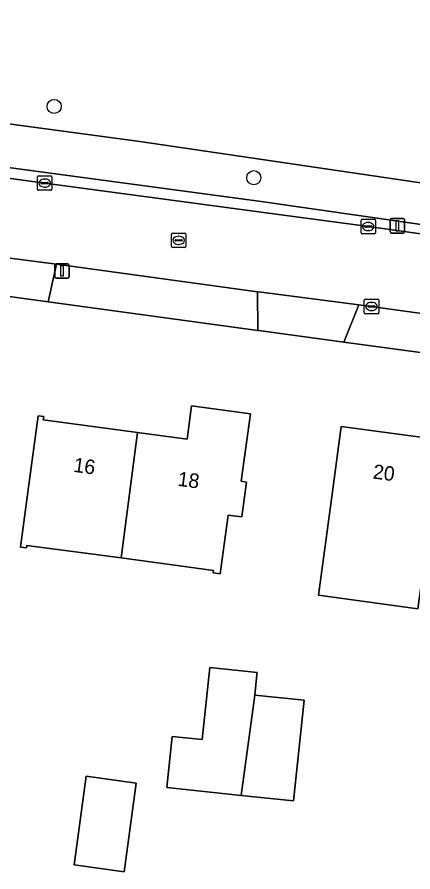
# Model space of a CAD drawing. Extents: x 161692 to 162379, y 380760 to 381678.
# Drawn here: x 161983.1 to 162010.5, y 380849.3 to 380908.4 of the extents above; entities that cross this region are included whole.
import ezdxf

# ---------------------------------------------------------------- set-up
doc = ezdxf.new("R2010")
doc.units = 0
for name, color, linetype in [('IMGEO_Boom', 7, 'Continuous'), ('IMGEO_Erf', 7, 'Continuous'), ('IMGEO_Groenvoorziening', 7, 'Continuous'), ('IMGEO_Kolk', 7, 'Continuous'), ('IMGEO_Lichtmast', 7, 'Continuous'), ('IMGEO_Pand', 7, 'Continuous'), ('IMGEO_Pand_nummerreeks', 7, 'Continuous'), ('IMGEO_Rijbaan_lokaal_open', 7, 'Continuous'), ('IMGEO_Rioolput', 7, 'Continuous'), ('IMGEO_Voetpad_open', 7, 'Continuous')]:
    doc.layers.add(name, color=color, linetype=linetype)

msp = doc.modelspace()

# ---------------------------------------------------------------- linework, layer by layer
at = {"layer": 'IMGEO_Boom'}
for centre in [(161985.695, 380902.26), (161999.489, 380897.33)]:
    msp.add_circle(centre, 0.489, dxfattribs=at)
at = {"layer": 'IMGEO_Erf'}
msp.add_lwpolyline([(162029.273, 380882.776), (162028.955, 380882.817), (162005.712, 380885.959), (162000, 380886.728), (161999.772, 380886.759), (161985.272, 380888.742), (161978.863, 380889.617), (161963.921, 380891.658), (161956.674, 380892.647), (161943.096, 380894.502), (161936.451, 380895.409), (161913.334, 380898.566)], dxfattribs=at)
for points in [[(161990.315, 380871.022), (161983.814, 380871.894), (161983.79, 380871.716), (161983.369, 380871.772), (161983.925, 380875.92), (161984.589, 380880.866), (161984.976, 380880.814), (161984.943, 380880.571), (161991.461, 380879.697), (161994.881, 380879.238), (161995.196, 380881.542), (161999.258, 380880.986), (161998.621, 380876.328), (161998.987, 380876.278), (161998.663, 380873.858), (161997.721, 380873.984), (161997.176, 380869.92), (161996.679, 380869.987), (161996.703, 380870.165)], [(162005.528, 380880.123), (162012.399, 380879.199), (162019.088, 380878.299), (162025.962, 380877.374), (162024.389, 380865.686), (162019.434, 380866.353), (162018.077, 380866.536), (162017.785, 380866.575), (162017.516, 380866.611), (162017.364, 380865.486), (162014.808, 380865.83), (162014.647, 380865.852), (162015.087, 380869.132), (162011.61, 380869.6), (162011.183, 380869.657), (162011.115, 380869.666), (162010.826, 380867.516), (162003.957, 380868.44), (162004.852, 380875.091)], [(161998.626, 380854.6), (161993.487, 380855.139), (161993.858, 380858.678), (161995.934, 380858.461), (161996.456, 380863.447), (161999.718, 380863.105), (161999.702, 380862.956), (161999.554, 380861.54), (162002.972, 380861.182), (162002.242, 380854.221)], [(161987.912, 380855.918), (161991.36, 380855.436), (161990.529, 380849.306), (161987.081, 380849.788)]]:
    msp.add_lwpolyline(points, close=True, dxfattribs=at)
at = {"layer": 'IMGEO_Groenvoorziening'}
msp.add_lwpolyline([(161918.14, 380929.913), (161921.021, 380929.075), (161922.036, 380928.779), (161924.72, 380924.709), (161922.461, 380920.091), (161921.565, 380917.523), (161921.442, 380914.669), (161923.154, 380912.875), (161923.886, 380912.452), (161923.023, 380906.05), (161932.942, 380904.714), (161937.485, 380904.102), (161938.007, 380907.059), (161961.038, 380903.956), (161960.637, 380900.983), (161963.318, 380900.622), (161963.685, 380903.6), (161991.615, 380899.837), (162021.519, 380895.435), (162027.378, 380896.981), (162026.694, 380900.729)], dxfattribs=at)
msp.add_lwpolyline([(162021.519, 380895.435), (161991.615, 380899.837), (161963.685, 380903.6), (161963.318, 380900.622), (162000, 380895.681), (162028.36, 380891.597), (162027.378, 380896.981)], close=True, dxfattribs=at)
at = {"layer": 'IMGEO_Kolk'}
for p, q in [((161984.541, 380896.531), (161984.541, 380897.383)), ((161984.616, 380897.457), (161985.468, 380897.457)), ((161985.029, 380897.237), (161985.054, 380897.237)), ((161985.542, 380897.383), (161985.542, 380896.531)), ((161985.468, 380896.457), (161984.616, 380896.457)), ((161984.8, 380896.951), (161984.8, 380896.963)), ((161985.238, 380896.914), (161984.84, 380896.914)), ((161984.843, 380897), (161985.241, 380897)), ((161985.052, 380896.677), (161985.027, 380896.677)), ((161985.284, 380896.963), (161985.284, 380896.951)), ((162006.901, 380893.525), (162006.901, 380894.377)), ((162006.976, 380894.451), (162007.828, 380894.451)), ((162007.389, 380894.231), (162007.414, 380894.231)), ((162007.902, 380894.377), (162007.902, 380893.525)), ((162007.16, 380893.945), (162007.16, 380893.957)), ((162007.598, 380893.908), (162007.2, 380893.908)), ((162007.203, 380893.994), (162007.601, 380893.994)), ((162007.412, 380893.671), (162007.387, 380893.671)), ((162007.644, 380893.957), (162007.644, 380893.945)), ((162007.828, 380893.451), (162006.976, 380893.451)), ((162007.124, 380887.997), (162007.124, 380888.849)), ((162007.199, 380888.923), (162008.051, 380888.923)), ((162008.125, 380888.849), (162008.125, 380887.997)), ((162007.383, 380888.417), (162007.383, 380888.429)), ((162007.821, 380888.38), (162007.423, 380888.38)), ((162007.426, 380888.466), (162007.824, 380888.466)), ((162007.612, 380888.703), (162007.637, 380888.703)), ((162007.867, 380888.429), (162007.867, 380888.417)), ((162008.051, 380887.923), (162007.199, 380887.923)), ((162007.635, 380888.143), (162007.61, 380888.143))]:
    msp.add_line(p, q, dxfattribs=at)
for points in [[(161984.541, 380896.531), (161984.541, 380897.383)], [(161984.616, 380897.457), (161985.468, 380897.457)], [(161985.542, 380897.383), (161985.542, 380896.531)], [(161985.468, 380896.457), (161984.616, 380896.457)], [(162006.901, 380893.525), (162006.901, 380894.377)], [(162006.976, 380894.451), (162007.828, 380894.451)], [(162007.902, 380894.377), (162007.902, 380893.525)], [(162007.828, 380893.451), (162006.976, 380893.451)], [(162007.124, 380887.997), (162007.124, 380888.849)], [(162007.199, 380888.923), (162008.051, 380888.923)], [(162008.125, 380888.849), (162008.125, 380887.997)], [(162008.051, 380887.923), (162007.199, 380887.923)]]:
    msp.add_lwpolyline(points, dxfattribs=at)
for centre, radius, start, end in [((161984.618, 380897.381), 0.0765, 91.55205, 178.44795), ((161984.618, 380897.381), 0.0765, 91.55205, 178.44795), ((161985.466, 380897.381), 0.0765, 1.55205, 88.44795), ((161985.466, 380897.381), 0.0765, 1.55205, 88.44795), ((161984.618, 380896.533), 0.0765, 181.55205, 268.44795), ((161984.618, 380896.533), 0.0765, 181.55205, 268.44795), ((161984.84, 380896.96), 0.0403, 85.87752, 175.75265), ((161984.837, 380896.95), 0.0366, 178.93798, 274.71019), ((161985.241, 380896.957), 0.043, 264.86636, 352.45326), ((161985.245, 380896.962), 0.0386, 1.73085, 96.63898), ((161985.466, 380896.533), 0.0765, 271.55205, 358.44795), ((161985.466, 380896.533), 0.0765, 271.55205, 358.44795), ((162006.978, 380894.375), 0.0765, 91.55205, 178.44795), ((162006.978, 380894.375), 0.0765, 91.55205, 178.44795), ((162007.826, 380894.375), 0.0765, 1.55205, 88.44795), ((162007.826, 380894.375), 0.0765, 1.55205, 88.44795), ((162006.978, 380893.527), 0.0765, 181.55205, 268.44795), ((162006.978, 380893.527), 0.0765, 181.55205, 268.44795), ((162007.2, 380893.954), 0.0403, 85.87752, 175.75265), ((162007.197, 380893.944), 0.0366, 178.93798, 274.71019), ((162007.601, 380893.951), 0.043, 264.86636, 352.45326), ((162007.605, 380893.956), 0.0386, 1.73085, 96.63898), ((162007.826, 380893.527), 0.0765, 271.55205, 358.44795), ((162007.826, 380893.527), 0.0765, 271.55205, 358.44795), ((162007.201, 380888.847), 0.0765, 91.55205, 178.44795), ((162007.201, 380888.847), 0.0765, 91.55205, 178.44795), ((162008.049, 380888.847), 0.0765, 1.55205, 88.44795), ((162008.049, 380888.847), 0.0765, 1.55205, 88.44795), ((162007.423, 380888.426), 0.0403, 85.87752, 175.75265), ((162007.42, 380888.416), 0.0366, 178.93798, 274.71019), ((162007.824, 380888.423), 0.043, 264.86636, 352.45326), ((162007.828, 380888.428), 0.0386, 1.73085, 96.63898), ((162007.201, 380887.999), 0.0765, 181.55205, 268.44795), ((162007.201, 380887.999), 0.0765, 181.55205, 268.44795), ((162008.049, 380887.999), 0.0765, 271.55205, 358.44795), ((162008.049, 380887.999), 0.0765, 271.55205, 358.44795)]:
    msp.add_arc(centre, radius, start, end, dxfattribs=at)
for centre, major_axis, ratio, start_param, end_param in [((161985.028, 380896.957), (-0.387, 0.002), 0.722429, 4.712389, 7.853982), ((161985.053, 380896.957), (-0.39, 0.002), 0.717154, 1.570796, 4.712389), ((162007.388, 380893.951), (-0.387, 0.002), 0.722429, 4.712389, 7.853982), ((162007.413, 380893.951), (-0.39, 0.002), 0.717154, 1.570796, 4.712389), ((162007.611, 380888.423), (-0.387, 0.002), 0.722429, 4.712389, 7.853982), ((162007.636, 380888.423), (-0.39, 0.002), 0.717154, 1.570796, 4.712389)]:
    msp.add_ellipse(centre, major_axis=major_axis, ratio=ratio, start_param=start_param, end_param=end_param, dxfattribs=at)
at = {"layer": 'IMGEO_Lichtmast'}
for p, q in [((162008.918, 380893.604), (162008.918, 380894.404)), ((162008.918, 380894.404), (162008.918, 380893.604)), ((162009.018, 380894.504), (162009.808, 380894.504)), ((162009.808, 380894.504), (162009.018, 380894.504)), ((162009.908, 380894.404), (162009.908, 380893.604)), ((162009.908, 380893.604), (162009.908, 380894.404)), ((162009.808, 380893.504), (162009.018, 380893.504)), ((162009.018, 380893.504), (162009.808, 380893.504)), ((161985.736, 380890.482), (161985.736, 380891.282)), ((161985.736, 380891.282), (161985.736, 380890.482)), ((161985.836, 380891.382), (161986.626, 380891.382)), ((161986.626, 380891.382), (161985.836, 380891.382)), ((161986.726, 380891.282), (161986.726, 380890.482)), ((161986.726, 380890.482), (161986.726, 380891.282)), ((161986.626, 380890.382), (161985.836, 380890.382)), ((161985.836, 380890.382), (161986.626, 380890.382))]:
    msp.add_line(p, q, dxfattribs=at)
for points in [[(162009.338, 380894.379), (162009.488, 380894.379), (162009.488, 380893.629), (162009.338, 380893.629), (162009.338, 380894.379)], [(161986.156, 380891.257), (161986.306, 380891.257), (161986.306, 380890.507), (161986.156, 380890.507), (161986.156, 380891.257)]]:
    msp.add_lwpolyline(points, dxfattribs=at)
for centre, start, end in [((162009.018, 380894.404), 90, 180), ((162009.018, 380894.404), 90, 180), ((162009.808, 380894.404), 0, 90), ((162009.808, 380894.404), 360, 90), ((162009.018, 380893.604), 180, 270), ((162009.018, 380893.604), 180, 270), ((162009.808, 380893.604), 270, 0), ((162009.808, 380893.604), 270, 0), ((161985.836, 380891.282), 90, 180), ((161985.836, 380891.282), 90, 180), ((161986.626, 380891.282), 0, 90), ((161986.626, 380891.282), 360, 90), ((161985.836, 380890.482), 180, 270), ((161985.836, 380890.482), 180, 270), ((161986.626, 380890.482), 270, 0), ((161986.626, 380890.482), 270, 0)]:
    msp.add_arc(centre, 0.1, start, end, dxfattribs=at)
at = {"layer": 'IMGEO_Pand'}
for points in [[(161991.461, 380879.697), (161990.315, 380871.022), (161996.703, 380870.165), (161996.679, 380869.987), (161997.176, 380869.92), (161997.721, 380873.984), (161998.663, 380873.858), (161998.987, 380876.278), (161998.621, 380876.328), (161999.258, 380880.986), (161995.196, 380881.542), (161994.881, 380879.238)], [(161991.461, 380879.697), (161984.943, 380880.571), (161984.976, 380880.814), (161984.589, 380880.866), (161983.925, 380875.92), (161983.369, 380871.772), (161983.79, 380871.716), (161983.814, 380871.894), (161990.315, 380871.022)], [(162012.399, 380879.199), (162005.528, 380880.123), (162004.852, 380875.091), (162003.957, 380868.44), (162010.826, 380867.516), (162011.115, 380869.666)], [(161998.626, 380854.6), (161999.554, 380861.54), (161999.702, 380862.956), (161999.718, 380863.105), (161996.456, 380863.447), (161995.934, 380858.461), (161993.858, 380858.678), (161993.487, 380855.139)], [(161998.626, 380854.6), (162002.242, 380854.221), (162002.972, 380861.182), (161999.554, 380861.54)], [(161990.529, 380849.306), (161991.36, 380855.436), (161987.912, 380855.918), (161987.081, 380849.788)]]:
    msp.add_lwpolyline(points, close=True, dxfattribs=at)
at = {"layer": 'IMGEO_Rijbaan_lokaal_open'}
for points in [[(162030.224, 380890.812), (162015.929, 380892.766), (162007.423, 380893.947), (162000, 380894.945), (161985.053, 380896.954), (161959.395, 380900.457), (161942.172, 380902.766), (161924.816, 380905.114), (161917.572, 380906.053), (161914.984, 380906.421)], [(161926.795, 380899.251), (161936.308, 380898.026), (161944.061, 380896.924), (161956.808, 380895.209), (161965.406, 380894.138), (161979.071, 380892.215), (161985.853, 380891.358), (161999.742, 380889.435), (162000, 380889.402), (162006.746, 380888.546), (162015.459, 380887.335), (162028.357, 380885.604), (162029.317, 380885.51), (162045.248, 380883.311), (162045.673, 380883.228), (162048.989, 380882.779), (162066.177, 380880.475)]]:
    msp.add_lwpolyline(points, dxfattribs=at)
at = {"layer": 'IMGEO_Rioolput'}
for p, q in [((161993.872, 380893.5), (161994.724, 380893.5)), ((161993.797, 380892.574), (161993.797, 380893.426)), ((161994.056, 380892.994), (161994.056, 380893.006)), ((161994.494, 380892.957), (161994.096, 380892.957)), ((161994.099, 380893.043), (161994.497, 380893.043)), ((161994.285, 380893.28), (161994.31, 380893.28)), ((161994.54, 380893.006), (161994.54, 380892.994)), ((161994.798, 380893.426), (161994.798, 380892.574)), ((161994.724, 380892.5), (161993.872, 380892.5)), ((161994.308, 380892.72), (161994.283, 380892.72))]:
    msp.add_line(p, q, dxfattribs=at)
for points in [[(161993.872, 380893.5), (161994.724, 380893.5)], [(161993.797, 380892.574), (161993.797, 380893.426)], [(161994.798, 380893.426), (161994.798, 380892.574)], [(161994.724, 380892.5), (161993.872, 380892.5)]]:
    msp.add_lwpolyline(points, dxfattribs=at)
for centre, radius, start, end in [((161993.874, 380893.424), 0.0765, 91.55205, 178.44795), ((161993.874, 380893.424), 0.0765, 91.55205, 178.44795), ((161994.722, 380893.424), 0.0765, 1.55205, 88.44795), ((161994.722, 380893.424), 0.0765, 1.55205, 88.44795), ((161994.096, 380893.003), 0.0403, 85.87752, 175.75265), ((161994.093, 380892.993), 0.0366, 178.93798, 274.71019), ((161994.497, 380893), 0.043, 264.86636, 352.45326), ((161994.501, 380893.005), 0.0386, 1.73085, 96.63898), ((161993.874, 380892.576), 0.0765, 181.55205, 268.44795), ((161993.874, 380892.576), 0.0765, 181.55205, 268.44795), ((161994.722, 380892.576), 0.0765, 271.55205, 358.44795), ((161994.722, 380892.576), 0.0765, 271.55205, 358.44795)]:
    msp.add_arc(centre, radius, start, end, dxfattribs=at)
for centre, major_axis, ratio, start_param, end_param in [((161994.284, 380893), (-0.387, 0.002), 0.722429, 4.712389, 7.853982), ((161994.309, 380893), (-0.39, 0.002), 0.717154, 1.570796, 4.712389)]:
    msp.add_ellipse(centre, major_axis=major_axis, ratio=ratio, start_param=start_param, end_param=end_param, dxfattribs=at)
at = {"layer": 'IMGEO_Voetpad_open'}
for points in [[(162052.807, 380888.348), (162037.112, 380890.421), (162031.098, 380891.221), (162028.36, 380891.597), (162000, 380895.681), (161963.318, 380900.622), (161960.637, 380900.983), (161937.485, 380904.102), (161932.942, 380904.714), (161923.023, 380906.05), (161915.174, 380907.107), (161914.984, 380906.421), (161917.572, 380906.053), (161924.816, 380905.114), (161942.172, 380902.766), (161959.395, 380900.457), (161985.053, 380896.954), (162000, 380894.945), (162007.423, 380893.947), (162015.929, 380892.766), (162030.224, 380890.812), (162058.39, 380887.022)], [(162015.459, 380887.335), (162006.746, 380888.546), (162005.712, 380885.959), (162028.955, 380882.817), (162029.273, 380882.776), (162033.026, 380882.29)]]:
    msp.add_lwpolyline(points, dxfattribs=at)
for points in [[(161979.071, 380892.215), (161978.863, 380889.617), (161985.272, 380888.742), (161985.853, 380891.358)], [(161985.853, 380891.358), (161985.272, 380888.742), (161999.772, 380886.759), (161999.742, 380889.435)], [(162006.746, 380888.546), (162000, 380889.402), (161999.742, 380889.435), (161999.772, 380886.759), (162000, 380886.728), (162005.712, 380885.959)]]:
    msp.add_lwpolyline(points, close=True, dxfattribs=at)

# ---------------------------------------------------------------- texts
at = {"layer": 'IMGEO_Pand_nummerreeks'}
for s, rotation, p in [('16', 352.36042, (161986.989, 380876.987)), ('18', 352.36042, (161994.186, 380876.021)), ('20', 352.33955, (162007.68, 380876.525))]:
    msp.add_text(s, height=1, rotation=rotation, dxfattribs=at).set_placement(p)

doc.saveas('drawing.dxf')
